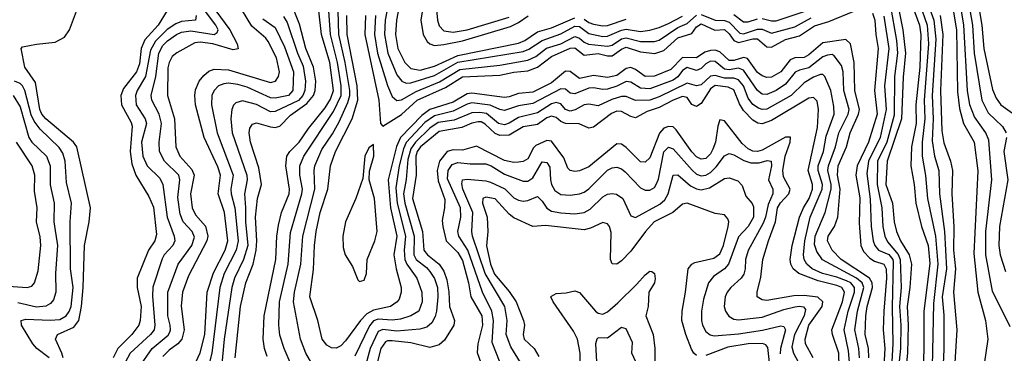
# Model space of a CAD drawing. Header units: inches. Extents: x 884549 to 1028252, y 526810 to 653624.
# Tile 403 of 656: x 911439 to 915645, y 628070 to 629493. Entities that reach past the tile are written whole.
import ezdxf

# ---------------------------------------------------------------- set-up
doc = ezdxf.new("R2010")
doc.units = ezdxf.units.IN
doc.header["$MEASUREMENT"] = 0
doc.layers.add('A9612', color=7, linetype='Continuous')

msp = doc.modelspace()

# ---------------------------------------------------------------- linework, layer by layer
at = {"layer": 'A9612', "color": 5}
for points, elevation in [([(912594.3, 628030), (912568.3, 628090), (912550, 628146.7), (912545.3, 628190), (912547.9, 628290), (912585.5, 628450), (912595.2, 628584.8), (912644.5, 628750), (912646.5, 628770), (912635.3, 628830), (912635.6, 628870), (912652.4, 628910), (912778.8, 629101.2), (912812.3, 629170), (912812.4, 629210), (912796.5, 629310), (912766.9, 629430), (912759.6, 629530), (912763.3, 629570), (912793.4, 629650), (912840.6, 629870), (912874.7, 629990), (912879.5, 630000)], 2640), ([(912686.7, 628026.7), (912661.3, 628070), (912638, 628130), (912608.1, 628290), (912611.9, 628330), (912639.4, 628450), (912648.2, 628570), (912699.7, 628770), (912696.5, 628850), (912699.7, 628870), (912730, 628938.5), (912774.6, 629005.4), (912802.9, 629057.1), (912840.1, 629139.9), (912848.8, 629170), (912849.2, 629190.8), (912828.7, 629310), (912802.4, 629430), (912799.3, 629530), (912803, 629557), (912825.2, 629630), (912885.1, 629874.9), (912913.2, 629966.8), (912929.3, 630000)], 2660), ([(915670, 628183.1), (915595, 628335), (915565.8, 628490), (915566.2, 628590), (915591.3, 628810), (915579.3, 628979.3), (915566.5, 629010), (915517.8, 629077.8), (915497.9, 629130), (915488, 629190), (915472.5, 629470), (915445.7, 629625.7), (915395.3, 629750), (915360.6, 629810), (915342.4, 629870), (915330, 629893.4), (915290, 629944.4), (915270, 629954.3), (915011.5, 629931.5), (914930, 629939), (914891.8, 629950), (914867.9, 629967.9), (914852.6, 629992.6), (914849.8, 630000)], 2940), ([(914930, 630000), (914935.3, 629995.3), (914963.8, 629983.8), (915050, 629970.8), (915270, 629981.8), (915290, 629978.5), (915303.5, 629970), (915350, 629909.6), (915386.2, 629826.2), (915422.2, 629770), (915464.7, 629690), (915478.3, 629650), (915508.7, 629470), (915515.8, 629350), (915548.2, 629150), (915575.9, 629095.9), (915636.7, 629036.7), (915652.3, 629010)], 2960), ([(915306.8, 630000), (915316.4, 629996.4), (915366.7, 629930), (915410, 629848.5), (915505.1, 629710), (915512.3, 629690), (915549.4, 629470), (915556.7, 629370), (915594.6, 629194.6), (915610, 629157.5), (915629.7, 629130), (915700, 629080)], 2980), ([(913029.1, 629650), (913000.2, 629490), (912997.2, 629430), (913010.8, 629350), (913050, 629257.9), (913070.6, 629230.6), (913090, 629222.6), (913110, 629223.5), (913210, 629255.2), (913310, 629311.1), (913590, 629357), (913613.5, 629366.5), (913670, 629404.6), (913750, 629431.9), (913810, 629464.6), (913830, 629463.3), (913870, 629433.2), (913930, 629421.3), (913950, 629421.7), (914010, 629447.9), (914030, 629451.6), (914090, 629443), (914130, 629447.5), (914170, 629458.7), (914210, 629477), (914270, 629508.1)], 2760), ([(913081.9, 629670), (913048.3, 629490), (913043.3, 629430), (913053.6, 629370), (913083.5, 629310), (913110, 629284.8), (913150, 629277.5), (913210, 629293.8), (913310, 629340.1), (913570, 629392.7), (913596.5, 629403.5), (913650, 629440.2), (913710, 629457.9), (913810, 629500.4)], 2780), ([(913174.3, 629630), (913152.1, 629490), (913162.4, 629430), (913179.5, 629399.5), (913190, 629389.7), (913210, 629383.2), (913250, 629386.2), (913330, 629402.1), (913535.7, 629464.3), (913570, 629480.5), (913610.7, 629509.3)], 2820), ([(915413.7, 629610), (915441.3, 629450), (915445, 629185), (915453.4, 629113.4), (915470.1, 629050), (915515.6, 628970), (915531.3, 628848.7), (915514.9, 628494.9), (915532.4, 628330), (915564.4, 628210), (915573.9, 628130), (915526.9, 627810)], 2920), ([(912144.6, 627930), (912210, 628071.2), (912229.6, 628150), (912240, 628330), (912267, 628413), (912316.1, 628510), (912327.7, 628550), (912313.1, 628670), (912286.2, 628750), (912296.5, 628830), (912285.3, 628865.3), (912226.3, 628990), (912189.8, 629130), (912186.5, 629170), (912190, 629193.5), (912205.6, 629230), (912225.1, 629254.9), (912247.1, 629272.9), (912270, 629281), (912330, 629279), (912510, 629225.2), (912531.9, 629230), (912544.1, 629250), (912548.7, 629270), (912535.2, 629330), (912499.4, 629399.4), (912490, 629413.5), (912430, 629465.7), (912365.7, 629570)], 2520), ([(912358.8, 628050), (912382.5, 628270), (912405.2, 628370), (912435.7, 628450), (912448.1, 628510), (912451.4, 628550), (912445.5, 628650), (912453.8, 628730), (912471.8, 628790), (912460.4, 628860.4), (912423.9, 628970), (912419, 629010), (912421.8, 629030), (912432.8, 629047.2), (912450, 629052.9), (912510, 629035.7), (912530, 629033), (912550, 629038.7), (912595, 629085), (912664.7, 629135.3), (912693.1, 629170), (912701.5, 629190), (912703.4, 629230), (912693.5, 629290), (912661.3, 629370), (912634.1, 629474.1), (912596.1, 629570)], 2580), ([(914610, 629497.3), (914650, 629487.2), (914670, 629488), (914910, 629567.3)], 2760), ([(915187.5, 629570), (915211.9, 629450), (915222.5, 629350), (915212.2, 629247.8), (915205.8, 629070), (915144.2, 628890), (915139.3, 628790), (915167.2, 628710), (915174.2, 628630), (915184.4, 628590), (915201.7, 628550), (915238.3, 628490), (915248.2, 628450), (915241.5, 628350), (915230, 628270), (915234, 628190), (915231.9, 628070), (915222.3, 627990)], 2780), ([(915313.4, 629573.4), (915343.1, 629490), (915352.4, 629410), (915337.2, 629170), (915340.9, 629070), (915336.7, 628976.7), (915346.1, 628910), (915364.6, 628850), (915368.7, 628750), (915389.1, 628589.1), (915397.5, 628430), (915380, 628310), (915387.1, 628232.9), (915386.2, 628086.2), (915370.7, 627750)], 2860), ([(911623.9, 628050), (911619.1, 628070), (911591.6, 628130), (911600.4, 628150), (911670, 628181.9), (911691.1, 628210), (911702.6, 628270), (911710, 628350), (911714.9, 628530), (911734.7, 628630), (911740.6, 628690), (911683, 628950), (911668.1, 628970), (911550, 629069.9), (911533.3, 629090), (911525.1, 629110), (911505.4, 629225.4), (911460.8, 629290), (911444.2, 629370), (911450, 629376.4), (911510, 629387.6), (911590, 629396.2), (911630, 629418.1), (911651, 629449), (911690, 629551.3)], 2420), ([(912068.2, 629531.8), (912030.4, 629470), (911973.3, 629406.7), (911957.1, 629370), (911950, 629304.5), (911938.2, 629270), (911881.4, 629198.6), (911870.4, 629170), (911873.8, 629130), (911914.7, 629054.7), (911918.9, 629038.9), (911911, 628930), (911917.4, 628877.4), (911934, 628830), (911990, 628738.1), (912010, 628693.7), (912023.6, 628576.4), (912015.9, 628550), (911989.3, 628510), (911941, 628390), (911940.5, 628350), (911957, 628270), (911953.2, 628210), (911947.3, 628190), (911918.1, 628150), (911857.5, 628090), (911837.9, 628050)], 2420), ([(911949.3, 628010.7), (912004.7, 628090), (912073.3, 628146.7), (912080.1, 628159.9), (912083.4, 628170), (912080.8, 628190), (912071, 628230), (912071.4, 628330), (912116, 628450), (912174.2, 628530), (912185, 628565), (912175.9, 628590), (912137.1, 628630), (912123.6, 628663.6), (912114.6, 628734.6), (912122.9, 628810), (912118.8, 628830), (912056.8, 628890), (912035.9, 628930), (912034.3, 628970), (912044.9, 629050), (912034.1, 629090), (912003.3, 629150), (912000.6, 629170), (912020.6, 629250), (912032.3, 629350), (912050, 629382.3), (912070, 629402.4), (912109.1, 629430), (912130, 629439), (912170, 629445.6), (912270, 629429.8), (912282.1, 629437.9), (912286.6, 629450), (912276.9, 629470), (912215.2, 629550)], 2460), ([(912275.8, 629530), (912336.3, 629450), (912367.7, 629390), (912371.6, 629368.4), (912350, 629363.5), (912264.2, 629390), (912210, 629396.2), (912186.7, 629393.3), (912110, 629351.7), (912090, 629335.3), (912076.9, 629310), (912072.1, 629287.9), (912069.4, 629170), (912099.9, 629070), (912105.5, 628950), (912122.5, 628910), (912173.5, 628853.5), (912184, 628830), (912168.4, 628750), (912175.7, 628690), (912190, 628660.1), (912232.7, 628612.7), (912242.5, 628570), (912238.2, 628550), (912159.9, 628400.1), (912134.6, 628330), (912128.6, 628271.4), (912141.4, 628170), (912131.5, 628130), (912114.1, 628110), (912076.4, 628083.6), (912050, 628056.4)], 2480), ([(912496.3, 628056.3), (912484.6, 628090), (912479, 628130), (912483.2, 628230), (912532.5, 628470), (912537.2, 628570), (912544, 628616), (912556.6, 628670), (912589.1, 628750), (912590.6, 628770), (912575.4, 628870), (912579.9, 628910), (912592.2, 628930), (912632, 628970), (912672, 629028), (912743.5, 629116.5), (912766.5, 629153.5), (912778.8, 629190), (912763.1, 629310), (912728.4, 629430), (912716.2, 629530)], 2620), ([(912915.4, 629510), (912913.2, 629430), (912972.2, 629150), (912979.7, 629050), (912990, 629038), (913070, 629088.3), (913136.4, 629150), (913257, 629203), (913330, 629248.9), (913490, 629255.7), (913550, 629268.9), (913610, 629274.5), (913650, 629290), (913710, 629335.5), (913790, 629370.9), (913810, 629372.1), (913850, 629341.2), (913910, 629348.2), (913950, 629338), (913970, 629338.6), (914010, 629367.6), (914030, 629375), (914090, 629356.1), (914151.8, 629348.2), (914190, 629361.5), (914250, 629414.7), (914310, 629433.6), (914330, 629462.5), (914350, 629475.1), (914408.7, 629448.7), (914450, 629451), (914470, 629432.9), (914490, 629403.6), (914510, 629395.5), (914570, 629411.7), (914590, 629411.7), (914630, 629376.3), (914650, 629374.8), (914710, 629407.5), (914770, 629424.1), (914834.2, 629465.8), (914895.6, 629484.4), (915030, 629539.7)], 2720), ([(913218.4, 629550), (913222.8, 629490), (913230, 629465.8), (913250, 629445.5), (913290, 629439.6), (913350, 629449), (913530, 629502.9)], 2840), ([(915156.9, 629556.9), (915183.8, 629403.8), (915187.9, 629350), (915175.6, 629250), (915174.4, 629085.6), (915143.3, 628970), (915102.9, 628890), (915102.3, 628790), (915121.7, 628690), (915125.7, 628610), (915134, 628570), (915145.5, 628545.5), (915191.6, 628491.6), (915200.3, 628470), (915204.7, 628350), (915197.6, 628270), (915203.4, 628190), (915202, 628090), (915189.1, 627970)], 2760), ([(915253.1, 629550), (915282.2, 629470), (915288, 629428), (915284.5, 629290), (915266.5, 629130), (915267.9, 629050), (915247.8, 628950), (915245.2, 628870), (915260.1, 628790), (915267.4, 628710), (915291.1, 628610), (915319.5, 628530), (915327, 628453), (915301.1, 628250), (915301.4, 628090), (915292.2, 627810)], 2820), ([(915282.6, 629562.6), (915315.7, 629470), (915320.6, 629390), (915302.2, 629150), (915305.1, 629070), (915293.3, 628970), (915294, 628910), (915308.1, 628828.1), (915316.5, 628730), (915351.4, 628570), (915361.1, 628450), (915341.9, 628281.9), (915332.1, 627810)], 2840), ([(912192.3, 629510), (912190.2, 629490), (912130, 629484.3), (912105, 629475), (912069.1, 629450.9), (912019, 629401), (911997.1, 629362.9), (911976.1, 629250), (911940.4, 629190), (911933.4, 629170), (911936.5, 629130), (911975.1, 629070), (911980.1, 629050), (911958.3, 628970), (911964.1, 628910), (911982.4, 628870), (912036.6, 628816.6), (912050, 628790.2), (912068.4, 628650), (912098.8, 628570), (912101.7, 628550), (912093, 628530), (912055.6, 628490), (912046.7, 628473.3), (912007.7, 628352.3), (912005.9, 628314.1), (912016.1, 628190), (912013.4, 628170), (911997.6, 628150), (911910.1, 628070), (911888.6, 628030)], 2440), ([(912477, 629497), (912530, 629459.6), (912570, 629376.8), (912607.9, 629270), (912604.7, 629190), (912586.7, 629170), (912530, 629157.5), (912510, 629158.8), (912410, 629204.7), (912370, 629216.7), (912330, 629221.7), (912310, 629219.5), (912287.5, 629210), (912268.9, 629191.1), (912259.9, 629170), (912257.6, 629130), (912281.8, 629010), (912350.3, 628830), (912340.5, 628770), (912341.8, 628750), (912357, 628690), (912371.8, 628550), (912363.9, 628510), (912312.5, 628410), (912293.5, 628350), (912258.7, 628070), (912244.6, 628015.4)], 2540), ([(912565.7, 629505.7), (912580.5, 629480.5), (912625.3, 629350), (912650, 629295.1), (912659.5, 629230), (912656.4, 629190), (912647.9, 629170), (912630, 629148.5), (912530, 629101.4), (912510, 629099.2), (912450, 629131.5), (912390, 629146), (912362.4, 629137.6), (912352.2, 629127.8), (912344.1, 629110), (912340.1, 629070), (912346.3, 629010), (912409.2, 628830), (912410.9, 628809.1), (912398.6, 628750), (912403.8, 628690), (912403, 628630), (912412.6, 628530), (912395, 628470), (912356.1, 628390), (912344.8, 628350), (912311.6, 628130), (912300.4, 628010)], 2560), ([(915066.3, 628050), (915064.5, 628090), (915050.2, 628150), (915053.3, 628230), (915059.2, 628270), (915081.3, 628350), (915080.8, 628370), (915068.6, 628390), (914947.4, 628470), (914909.3, 628510), (914889.7, 628550), (914892.8, 628570), (914918.9, 628610), (914933.2, 628650), (914944.2, 628770), (914931.6, 628830), (914934.6, 628870), (914971.3, 628950), (914985.7, 629010), (915022.5, 629090), (915025.8, 629110), (915005.6, 629190), (915003.7, 629310), (914988.1, 629390), (914968.3, 629408.3), (914870, 629393.5), (914810, 629342.7), (914790, 629331.1), (914750, 629329.3), (914730, 629321.6), (914690, 629269.7), (914650, 629247.7), (914630, 629246.1), (914610, 629253.4), (914590, 629267.8), (914547.4, 629327.4), (914530, 629330.8), (914490, 629319.3), (914470, 629319.3), (914430, 629356.2), (914410, 629362.5), (914390, 629361.7), (914365.3, 629354.7), (914330, 629330.3), (914270, 629331.3), (914220.3, 629279.7), (914150, 629251.9), (914110, 629250.1), (914070, 629279.7), (914050, 629288.8), (914030, 629283.9), (913990, 629254.8), (913950, 629246.1), (913890, 629254.7), (913830, 629241.8), (913790, 629272.1), (913770, 629273.4), (913710, 629223.3), (913630, 629184.2), (913570, 629177.2), (913530, 629163), (913510, 629160.8), (913370, 629179.1), (913350, 629176.1), (913290, 629140.7), (913191, 629109), (913155.8, 629084.2), (913065.6, 628990), (913048.5, 628951.5), (913013.3, 628810), (913022.1, 628690), (913049.5, 628570), (913037.4, 628490), (913046.4, 628430), (913068.1, 628350), (913068.4, 628330), (913059, 628301), (913050.8, 628289.2), (913022.3, 628270), (912950, 628254.2), (912921.2, 628238.8), (912894.3, 628210), (912830, 628123.2), (912810, 628101.5), (912790, 628092.1), (912770, 628093.5), (912750, 628105.1), (912730.1, 628130), (912712, 628210), (912677.5, 628310), (912693.4, 628426.6), (912697.7, 628530), (912705.4, 628590), (912722.1, 628670), (912754.3, 628770), (912766.4, 628870), (912787.8, 628930), (912858.2, 629070), (912882.5, 629150), (912880.4, 629210), (912837.9, 629430), (912836.1, 629510)], 2680), ([(912958.5, 629510), (912953.7, 629430), (912967.4, 629350), (913010, 629211.8), (913030, 629164.6), (913050, 629147.8), (913070, 629150.8), (913132.9, 629187.1), (913232.2, 629227.8), (913319.4, 629280.6), (913490, 629298.2), (913610, 629319.7), (913643.7, 629336.3), (913689.4, 629370.6), (913750, 629389.8), (913810, 629421.2), (913830, 629414.2), (913850, 629396.7), (913868.3, 629388.3), (913950, 629379.3), (913970, 629383.7), (914010, 629411.2), (914030, 629414.9), (914090, 629399.1), (914150, 629399.5), (914170, 629405.1), (914250, 629459), (914290, 629476.1), (914330, 629512.4)], 2740), ([(913850, 629494.2), (913870, 629480.4), (913890, 629473.4), (913930, 629466.9), (913950, 629468.4), (914030, 629495.5)], 2780), ([(914350, 629515.5), (914410, 629490), (914450, 629489.8), (914470, 629482.4), (914515.7, 629435.7), (914530, 629432.7), (914590, 629451.7), (914610, 629452), (914650, 629435.3), (914750, 629462.2), (914819.7, 629500.3)], 2740), ([(914490, 629514.9), (914530, 629484.2), (914550, 629483.3), (914590, 629496.4)], 2760), ([(915081.1, 629521.1), (915091.4, 629490), (915095.4, 629430), (915106.2, 629370), (915090.6, 629190), (915101.7, 629090), (915064.7, 628970), (915015.6, 628870), (915010.1, 628829.9), (915027.6, 628732.4), (915024.2, 628624.2), (915031.6, 628530), (915043.9, 628503.9), (915070, 628476.3), (915090, 628462.7), (915130.4, 628450), (915140.3, 628430), (915142.2, 628390), (915130.8, 628250), (915127.9, 628170), (915134.7, 628090), (915122.9, 627890)], 2720), ([(915130, 629507.2), (915151, 629370), (915133.2, 629210), (915140.5, 629110), (915114.7, 628990), (915064, 628890), (915057, 628837), (915072.3, 628727.7), (915076.6, 628610), (915084.6, 628550), (915092, 628530), (915107.4, 628510), (915151.1, 628491.1), (915168.3, 628470), (915170, 628460.2), (915166.4, 628266.4), (915169.3, 628110), (915155.6, 627884.4)], 2740), ([(915370.4, 629510.4), (915382, 629430), (915372.3, 629190), (915378.1, 629018.1), (915387.2, 628967.2), (915415.7, 628890), (915424, 628850), (915420.9, 628750), (915429.4, 628609.4), (915428.5, 628510), (915436.5, 628430), (915427.2, 628330), (915442.2, 628170), (915415.8, 627750)], 2880), ([(915026.3, 628050), (915023.2, 628090), (915006.3, 628170), (915017.2, 628250), (915044.3, 628350), (915037.8, 628370), (915013.7, 628390), (914868.6, 628468.6), (914843.6, 628503.6), (914834.5, 628534.5), (914836.3, 628570), (914879.2, 628670), (914904.9, 628770), (914904.8, 628790), (914891.2, 628850), (914893.3, 628870), (914923.3, 628950), (914938.6, 629010), (914978.3, 629090), (914981.7, 629110), (914959.3, 629190), (914956.6, 629270), (914950, 629297.4), (914918.3, 629338.3), (914910, 629343.6), (914890, 629341.9), (914870, 629334.1), (914810, 629286.8), (914770, 629278.1), (914750.9, 629269.1), (914710, 629217), (914670, 629191.3), (914630, 629174.2), (914610, 629175.6), (914590, 629190.1), (914530, 629277.9), (914510, 629285.7), (914470, 629279.2), (914450, 629282.2), (914410, 629314.1), (914390, 629316), (914370, 629304.1), (914350, 629283.9), (914330, 629275.9), (914290, 629288.2), (914270, 629276.4), (914250.5, 629249.5), (914230, 629235.1), (914130, 629198.2), (914090, 629200.2), (914050, 629226.7), (914030, 629228.8), (913990, 629209.1), (913950, 629196.9), (913930, 629195.4), (913890, 629202.6), (913870, 629200.3), (913810, 629176.8), (913790, 629179.9), (913770, 629196), (913750, 629197.3), (913630, 629134.9), (913570, 629125.2), (913510, 629105.9), (913490, 629109.3), (913448.4, 629128.4), (913370, 629137.4), (913350, 629132.7), (913290, 629102.1), (913210, 629082.7), (913170, 629054.4), (913090, 628969.4), (913077.8, 628942.2), (913060.3, 628870), (913045.1, 628774.9), (913050.5, 628710), (913087.4, 628570), (913081.7, 628510), (913084.4, 628470), (913092.3, 628450), (913135.5, 628390), (913156.6, 628330), (913157.6, 628290), (913143.4, 628250), (913109.8, 628230), (913065, 628215), (913030, 628210.9), (912970, 628215.4), (912950, 628208), (912932.8, 628187.2), (912870, 628057.5)], 2660), ([(911564.3, 628050), (911512.3, 628090), (911494.6, 628110), (911445.6, 628190), (911444.4, 628210), (911464.4, 628215.6), (911569.1, 628210.9), (911610, 628214.4), (911636.7, 628230), (911650, 628248.2), (911657.9, 628270), (911666.8, 628350), (911655.7, 628430), (911654.1, 628630), (911660.3, 628710), (911638.8, 628798.8), (911633, 628890), (911623.2, 628923.2), (911607.7, 628947.7), (911525.5, 629025.5), (911499.8, 629059.8), (911487.5, 629087.5), (911459.8, 629190), (911451.2, 629210), (911440, 629220), (911416.1, 629230)], 2440), ([(914991.2, 627951.2), (914979.9, 628079.9), (914960.9, 628170), (914978, 628250), (915005.5, 628330), (915005, 628350), (914989.9, 628369.9), (914970, 628379.2), (914930, 628394.7), (914867.8, 628410), (914824.1, 628430), (914800.6, 628450), (914790.4, 628470), (914786.9, 628490), (914792.3, 628550), (914816.2, 628650), (914866.4, 628770), (914867.8, 628790), (914849.6, 628850), (914850.3, 628870), (914872.7, 628930), (914884.2, 628995.8), (914917.6, 629090), (914917.2, 629122.8), (914903.6, 629190), (914878, 629250), (914870, 629259.5), (914859.1, 629259.1), (914830, 629248.1), (914790, 629223.3), (914734, 629170), (914630, 629111.6), (914610, 629110.1), (914594.8, 629114.8), (914570, 629131.2), (914550, 629158.6), (914530, 629210.1), (914510, 629235.8), (914490, 629243.1), (914450, 629243.5), (914410, 629254.6), (914390, 629251.6), (914350, 629214.7), (914330, 629211.1), (914290, 629222.6), (914170, 629163.7), (914130, 629150), (914070, 629148), (914030, 629164.5), (914010, 629165.4), (913967.6, 629152.4), (913910, 629125.7), (913870, 629133), (913850.1, 629130.1), (913811.8, 629108.2), (913790, 629102.5), (913770, 629109), (913750, 629133.2), (913730, 629139.5), (913710, 629133.6), (913650, 629094.9), (913570, 629076), (913530, 629051), (913510, 629044.7), (913484, 629050), (913432.5, 629092.5), (913403.8, 629096.2), (913370, 629095), (913295.3, 629064.7), (913226.3, 629053.7), (913190, 629029.4), (913129.8, 628970), (913110, 628942.3), (913097.1, 628897.1), (913089.1, 628810.9), (913078.2, 628750), (913084, 628710), (913123.5, 628570), (913122.5, 628490), (913132.3, 628470), (913175.8, 628435.8), (913190, 628419.1), (913210, 628388.7), (913223.4, 628350), (913225.1, 628310), (913218.8, 628250), (913213.5, 628226.5), (913199.6, 628200.4), (913178.2, 628181.8), (913147.7, 628172.3), (913050, 628163.6), (912990, 628171.2), (912970, 628162.7), (912936.2, 628090), (912917.2, 628022.8)], 2640), ([(914939.8, 628010), (914938, 628070), (914910.3, 628150), (914908.1, 628170), (914953.9, 628290), (914962.4, 628330), (914950.4, 628350), (914930, 628359.6), (914850, 628379.1), (914767.3, 628410), (914742.2, 628430), (914732.5, 628450), (914730.4, 628470), (914738.3, 628530), (914770.5, 628650), (914787.3, 628690), (914811.6, 628730), (914825.5, 628770), (914826, 628790), (914807.1, 628850), (914847, 629033), (914851.8, 629110), (914845.1, 629145.1), (914830, 629161.2), (914810, 629158.5), (914650, 629062.2), (914610, 629049.2), (914591.7, 629051.7), (914570, 629064.2), (914530, 629105.9), (914513.8, 629133.8), (914490, 629193.2), (914465.2, 629205.2), (914410, 629211.9), (914390, 629197.3), (914350, 629135.3), (914330, 629122.1), (914310, 629130.8), (914290, 629160.6), (914270, 629165.3), (914229.9, 629150), (914170, 629118), (914119.3, 629100.7), (914070, 629074.8), (914050, 629079.4), (914010, 629100.7), (913990, 629102.2), (913967.2, 629092.8), (913890, 629033.6), (913870.1, 629030.1), (913828.3, 629048.3), (913770, 629050.6), (913750, 629058.5), (913730, 629076), (913710, 629081.8), (913690, 629074), (913650, 629045.4), (913590, 629035.9), (913530, 628999.5), (913490, 628999.3), (913470, 629007.5), (913427.4, 629047.4), (913410, 629056.4), (913397.1, 629057.1), (913370, 629052), (913327.5, 629032.5), (913230, 629016.4), (913151.1, 628950), (913137.2, 628930), (913130.3, 628910), (913131.7, 628830), (913116.9, 628730), (913159.7, 628590), (913165.7, 628510), (913180.1, 628490), (913230.2, 628450), (913250, 628419.6), (913262.7, 628382.7), (913271.3, 628331.3), (913274.1, 628270), (913295.5, 628210), (913293.4, 628190), (913253.5, 628126.5), (913230, 628106.3), (913190, 628095), (913110, 628114.1), (913030, 628122.6), (913010, 628122.9), (913001.9, 628118.1), (912982, 628090), (912958.7, 628001.3)], 2620), ([(911410, 629169.9), (911440.5, 629120.5), (911478.1, 628990), (911490.3, 628970), (911553.3, 628910), (911568.9, 628870), (911569, 628789), (911585.6, 628710), (911583.7, 628630), (911600.5, 628530), (911591, 628411), (911592.8, 628330), (911582.5, 628297.5), (911570, 628282.2), (911550, 628270.6), (911510, 628266.7), (911430, 628285.8)], 2460), ([(914827.7, 628050), (914796.2, 628110), (914793.7, 628130), (914810.3, 628190), (914867.1, 628270), (914869.7, 628290), (914848.9, 628308.9), (914790, 628317), (914745.1, 628314.9), (914630, 628295.5), (914610, 628297.2), (914588.4, 628310), (914588.8, 628330), (914605.4, 628394.6), (914613.9, 628470), (914637.6, 628550), (914667.5, 628630), (914675.7, 628690), (914688.2, 628711.8), (914723.7, 628750), (914729.7, 628770), (914702.2, 628822.2), (914699.2, 628850), (914709.1, 628910.9), (914729.6, 628970), (914731.3, 628991.3), (914710, 628991.9), (914610, 628935.9), (914590, 628930.6), (914570, 628932.5), (914550, 628942.3), (914524.9, 628964.9), (914450, 629061.3), (914430, 629065.4), (914421.3, 629038.7), (914411.7, 628970), (914400, 628940), (914390, 628920.9), (914370, 628901), (914350, 628897.5), (914330, 628908.4), (914310, 628928.9), (914243.2, 629023.2), (914230, 629035.4), (914210, 629037.3), (914190, 629029.7), (914171.5, 629008.5), (914130, 628903.7), (914110, 628884.7), (914090, 628886.9), (914030, 628947.5), (914010, 628961.3), (913990, 628963), (913870, 628865.4), (913830, 628847.6), (913810, 628844.8), (913790, 628848.9), (913779.6, 628859.6), (913763.2, 628903.2), (913710, 628975), (913690, 628977.5), (913644, 628956), (913633.5, 628946.5), (913610, 628898.6), (913590, 628888.1), (913570, 628884.5), (913550, 628883.6), (913510, 628892.8), (913390, 628952.7), (913330, 628936.4), (913290, 628937.9), (913265, 628930), (913231.5, 628890), (913222.5, 628850), (913225.6, 628805.6), (913254.2, 628725.8), (913253.2, 628690), (913243.8, 628636.2), (913245.8, 628610), (913261, 628550), (913310, 628499.2), (913330, 628466), (913355.9, 628370), (913365.6, 628310), (913412.3, 628230), (913416.2, 628190), (913395.4, 628110), (913393.1, 628073.1), (913429.4, 627970)], 2580), ([(915654.5, 628990), (915642.5, 628930), (915659.5, 628810), (915625, 628610), (915621, 628530), (915626.7, 628490), (915650, 628419.1)], 2960), ([(911310, 628362.1), (911470, 628350.8), (911490, 628356.8), (911501.3, 628370), (911518.1, 628421.9), (911529.5, 628530), (911526.1, 628566.1), (911510.3, 628630), (911513.3, 628690), (911501.2, 628761.2), (911503.6, 628830), (911491.6, 628870), (911424.2, 628970)], 2480), ([(913506.7, 627990), (913456.6, 628116.6), (913462.4, 628210), (913455.2, 628250), (913416.2, 628330), (913353.5, 628510), (913314, 628570), (913309.6, 628590), (913322.8, 628650), (913321.3, 628690), (913265.8, 628814.2), (913268.8, 628850), (913285.5, 628874.5), (913310, 628883.9), (913362.3, 628877.7), (913430, 628878.1), (913452.5, 628870), (913510, 628833.2), (913590, 628803.9), (913610, 628804), (913630, 628818.1), (913670, 628886.2), (913690, 628884.2), (913703.7, 628863.7), (913705.7, 628810), (913710.1, 628790), (913724.6, 628764.6), (913750, 628747.8), (913790, 628743.9), (913830, 628749.6), (913850, 628757.2), (913870, 628770.6), (913950, 628851.4), (913970, 628860.9), (913990, 628863.5), (914010, 628856.6), (914024.5, 628844.5), (914090, 628776.2), (914110, 628766), (914130, 628766.3), (914150, 628777.6), (914158.1, 628790), (914166.9, 628813.1), (914190, 628928.4), (914210, 628948.4), (914230, 628942.2), (914310.8, 628850.8), (914330, 628833.8), (914350, 628826.7), (914370, 628829.5), (914390, 628841.3), (914414.5, 628865.5), (914450, 628912.6), (914470, 628922.3), (914490, 628917), (914532.1, 628892.1), (914562, 628882), (914597.7, 628882.3), (914631.6, 628891.6), (914649.3, 628889.3), (914650.7, 628870), (914637.9, 628810), (914655.9, 628770), (914656.7, 628750), (914635.5, 628704.5), (914624.3, 628650), (914615, 628625), (914550, 628507.7), (914539.5, 628470), (914537.9, 628430), (914532.2, 628407.8), (914520.9, 628390), (914476.4, 628350), (914461.1, 628330), (914452.5, 628310), (914448.1, 628270), (914453.2, 628250), (914468.3, 628228.3), (914490, 628215.6), (914510, 628212.1), (914610, 628223.3), (914703.1, 628256.9), (914750, 628268.7), (914770, 628271.2), (914787.7, 628267.7), (914796.1, 628256.1), (914789.5, 628230), (914747.9, 628150), (914737.5, 628097.5), (914744.9, 628070), (914809.4, 627950)], 2560), ([(913577.5, 628030), (913536.9, 628096.9), (913516.7, 628150), (913520.8, 628210), (913510.9, 628270), (913426.8, 628410), (913373.1, 628570), (913370.2, 628590), (913374.5, 628670), (913332.2, 628770), (913327, 628793), (913329.9, 628810.1), (913350, 628812.8), (913430, 628805.4), (913450, 628799.7), (913511, 628771), (913550, 628733.4), (913570, 628723.2), (913590, 628719.1), (913610, 628722.2), (913650, 628737.9), (913670, 628718.2), (913690, 628689), (913710, 628676.3), (913750, 628668.3), (913810, 628664.7), (913850, 628670.1), (913875.2, 628684.8), (913930, 628737.5), (913950, 628749), (913970, 628752), (913988.1, 628748.1), (914014.8, 628730), (914050, 628655.5), (914070, 628649.5), (914173.7, 628706.3), (914195.2, 628724.8), (914209.5, 628750.5), (914230.6, 628829.4), (914250, 628831.2), (914304.5, 628784.5), (914330, 628771), (914350, 628766.7), (914385.1, 628774.9), (914450, 628815.4), (914470, 628818.1), (914506.1, 628806.1), (914525.7, 628785.7), (914540.7, 628740.7), (914568.2, 628708.2), (914574, 628694), (914573.2, 628650), (914550, 628610.8), (914510, 628567), (914467.2, 628450), (914449.8, 628430.2), (914402.3, 628397.7), (914380.7, 628370), (914359.2, 628300.8), (914351.4, 628250), (914351.9, 628210), (914356, 628190), (914370, 628163.5), (914388.4, 628148.4), (914404.7, 628144.7), (914510, 628152.9), (914611.8, 628168.2), (914690, 628187.3), (914703.6, 628183.6), (914709.5, 628170), (914689.3, 628090.7), (914687.6, 628067.6)], 2540), ([(914330, 628060.7), (914318.6, 628070), (914308.2, 628088.2), (914283.7, 628150), (914267.8, 628210), (914268.1, 628250), (914283.2, 628330), (914295, 628430), (914309.5, 628450), (914323.1, 628456.9), (914403.8, 628476.2), (914430, 628494.4), (914445.7, 628530), (914465.8, 628610), (914467.9, 628630), (914464, 628644), (914450, 628660.2), (914410, 628666.7), (914290, 628709.5), (914270, 628706.3), (914229.5, 628670.5), (914148.7, 628630), (914112.4, 628590), (914050, 628505.5), (914010, 628464.1), (913989.4, 628449.4), (913970, 628452), (913962.8, 628470), (913965.1, 628585.1), (913958.2, 628610), (913950, 628622), (913930, 628628.1), (913876.5, 628603.5), (913850, 628596.5), (913685.5, 628614.5), (913630, 628610.9), (913550, 628647.5), (913530, 628662.9), (913470, 628728.4), (913430, 628735.9), (913417.4, 628730), (913416.1, 628710), (913435.4, 628650), (913438.3, 628590), (913432.5, 628527.5), (913449.2, 628450), (913467.2, 628407.2), (913530, 628334.1), (913559.4, 628290), (913591, 628210), (913594.5, 628190), (913589.1, 628150), (913593.1, 628130), (913636.1, 628090), (913656.8, 628056.8)], 2520), ([(913831.2, 627990), (913832.9, 628070), (913821.5, 628130), (913804.1, 628164.1), (913717, 628290), (913707.6, 628310), (913710, 628313.4), (913730, 628324.5), (913772.5, 628327.5), (913810, 628336.3), (913830, 628328.6), (913897.9, 628250), (913910, 628240.7), (913930, 628237.3), (913950, 628246.5), (913994.2, 628285.8), (914075.4, 628364.6), (914110, 628404.8), (914130, 628420.1), (914138.4, 628418.4), (914150, 628410.3), (914152.7, 628387.3), (914150, 628369.8), (914126.8, 628330), (914123.6, 628270), (914113.3, 628230), (914145.4, 628150), (914151.7, 628090), (914150.6, 627970.6)], 2480), ([(914077.6, 628017.6), (914053.5, 628070), (914056.1, 628116.1), (914030, 628174.9), (914010, 628180.2), (913950, 628134.7), (913910, 628136.5), (913904.2, 628130), (913898.9, 628110), (913904.8, 628010)], 2460), ([(914642.2, 628030), (914634.5, 628094.5), (914626.3, 628106.3), (914611.2, 628111.2), (914550.1, 628110.1), (914463.5, 628096.5), (914370, 628060.1)], 2520)]:
    msp.add_lwpolyline(points, dxfattribs=dict(at, elevation=elevation))
at = {"layer": 'A9612', "color": 5, "elevation": 2720}
msp.add_lwpolyline([(912950, 628960.9), (912930, 628946.6), (912913.2, 628910), (912904.9, 628815.1), (912874.2, 628730), (912830.9, 628630), (912819.4, 628570), (912820.8, 628520.8), (912829.5, 628489.5), (912860.4, 628440.4), (912883.1, 628383.1), (912890, 628375.6), (912910, 628381.8), (912920.5, 628410), (912923.5, 628470), (912955.9, 628550), (912966, 628590), (912953.7, 628730), (912931, 628810), (912932.8, 628847.2), (912951.3, 628911.3)], close=True, dxfattribs=at)

doc.saveas('drawing.dxf')
